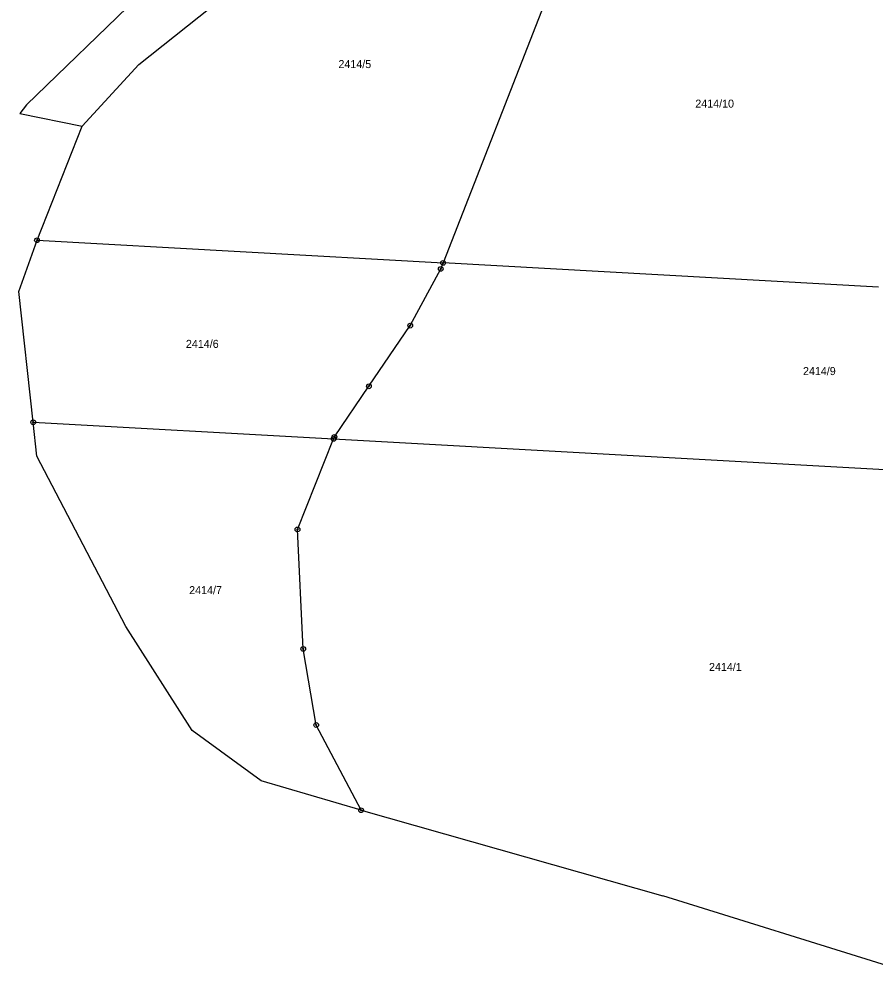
# Model space of a CAD drawing. Extents: x -755819 to -753140, y -1169796 to -1166000.
# Drawn here: x -755725.8 to -755544.1, y -1168395.9 to -1168194.5 of the extents above; entities that cross this region are included whole.
import ezdxf

# ---------------------------------------------------------------- set-up
doc = ezdxf.new("R2010")
doc.units = 0
for name, color, linetype in [('Vrstva 1', 7, 'Continuous'), ('Vrstva 13', 7, 'Continuous'), ('Vrstva 18', 7, 'Continuous'), ('Vrstva 24', 7, 'Continuous')]:
    doc.layers.add(name, color=color, linetype=linetype)

msp = doc.modelspace()

# ---------------------------------------------------------------- linework, layer by layer
at = {"layer": 'Vrstva 1'}
for p, q in [((-755607.79, -1168174.61), (-755635.8, -1168246.36)), ((-755700.39, -1168204.18), (-755674.26, -1168183.37)), ((-755712.42, -1168217.31), (-755700.39, -1168204.18)), ((-755722.01, -1168241.56), (-755635.8, -1168246.36)), ((-755636.3, -1168247.64), (-755635.8, -1168246.36)), ((-755543.36, -1168251.52), (-755635.8, -1168246.36)), ((-755642.77, -1168259.69), (-755636.3, -1168247.64)), ((-755651.55, -1168272.58), (-755642.77, -1168259.69)), ((-755658.88, -1168283.32), (-755651.55, -1168272.58)), ((-755722.82, -1168280.2), (-755659.05, -1168283.76)), ((-755659.05, -1168283.76), (-755658.88, -1168283.32)), ((-755666.71, -1168302.99), (-755659.05, -1168283.76)), ((-755659.05, -1168283.76), (-755498.21, -1168292.73)), ((-755665.49, -1168328.37), (-755666.71, -1168302.99)), ((-755662.74, -1168344.53), (-755665.49, -1168328.37)), ((-755653.22, -1168362.63), (-755662.74, -1168344.53))]:
    msp.add_line(p, q, dxfattribs=at)
at = {"layer": 'Vrstva 13'}
for p, q in [((-755699.87, -1168189.14), (-755724.27, -1168212.8)), ((-755724.27, -1168212.8), (-755725.67, -1168214.65)), ((-755725.67, -1168214.65), (-755712.42, -1168217.31)), ((-755722.01, -1168241.56), (-755712.42, -1168217.31)), ((-755725.84, -1168252.44), (-755722.01, -1168241.56)), ((-755722.82, -1168280.2), (-755725.84, -1168252.44)), ((-755722.08, -1168287.45), (-755722.82, -1168280.2)), ((-755703.17, -1168323.59), (-755722.08, -1168287.45)), ((-755689.09, -1168345.73), (-755703.17, -1168323.59)), ((-755674.44, -1168356.38), (-755689.09, -1168345.73)), ((-755653.22, -1168362.63), (-755674.44, -1168356.38)), ((-755653.22, -1168362.63), (-755589.18, -1168380.8)), ((-755540.52, -1168395.95), (-755589.18, -1168380.8))]:
    msp.add_line(p, q, dxfattribs=at)
at = {"layer": 'Vrstva 24'}
for centre, radius in [((-755722.01, -1168241.56), 0.5), ((-755722.01, -1168241.56), 0.1), ((-755636.3, -1168247.64), 0.5), ((-755635.8, -1168246.36), 0.5), ((-755635.8, -1168246.36), 0.1), ((-755636.3, -1168247.64), 0.1), ((-755642.77, -1168259.69), 0.5), ((-755642.77, -1168259.69), 0.1), ((-755651.55, -1168272.58), 0.5), ((-755651.55, -1168272.58), 0.1), ((-755722.82, -1168280.2), 0.5), ((-755722.82, -1168280.2), 0.1), ((-755659.05, -1168283.76), 0.5), ((-755658.88, -1168283.32), 0.5), ((-755658.88, -1168283.32), 0.1), ((-755659.05, -1168283.76), 0.1), ((-755666.71, -1168302.99), 0.5), ((-755666.71, -1168302.99), 0.1), ((-755665.49, -1168328.37), 0.5), ((-755665.49, -1168328.37), 0.1), ((-755662.74, -1168344.53), 0.5), ((-755662.74, -1168344.53), 0.1), ((-755653.22, -1168362.63), 0.5), ((-755653.22, -1168362.63), 0.1)]:
    msp.add_circle(centre, radius, dxfattribs=at)

# ---------------------------------------------------------------- texts
at = {"layer": 'Vrstva 18'}
for s, p in [('2414/5', (-755658.02, -1168204.97)), ('2414/10', (-755582.26, -1168213.37)), ('2414/6', (-755690.4, -1168264.41)), ('2414/9', (-755559.4, -1168270.19)), ('2414/7', (-755689.71, -1168316.73)), ('2414/1', (-755579.35, -1168333.05))]:
    msp.add_text(s, height=1.7, dxfattribs=at).set_placement(p)

doc.saveas('drawing.dxf')
